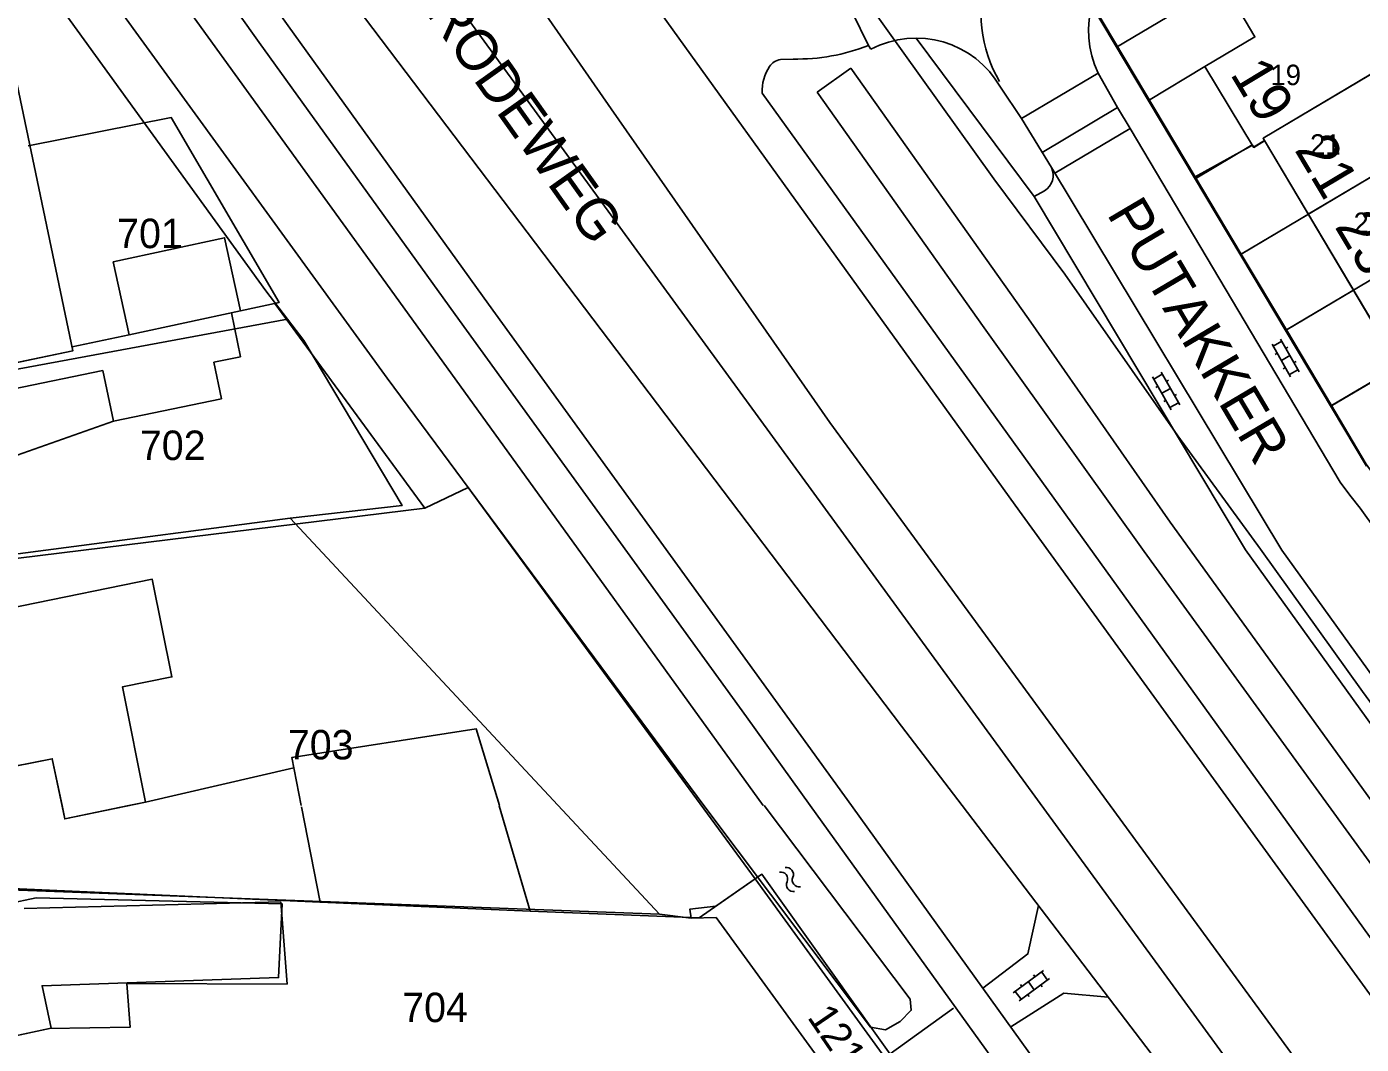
# Model space of a CAD drawing. Extents: x 148816 to 151297, y 399515 to 402500.
# Drawn here: x 150658.2 to 150739.8, y 400735.4 to 400797.6 of the extents above; entities that cross this region are included whole.
import ezdxf

# ---------------------------------------------------------------- set-up
doc = ezdxf.new("R2010")
doc.units = 0
for name, color, linetype in [('B01 Hoofdgebouw  [D] Norm', 7, 'Continuous'), ('B01 Hoofdgebouw  [T] Norm', 7, 'Continuous'), ('B01 hoofgebouw', 7, 'Continuous'), ('B02 Bijgebouw  [D] Norm', 7, 'Continuous'), ('B07 Tussenmuur  [T] Norm', 7, 'Continuous'), ('G01 perceelsgrens', 7, 'Continuous'), ('G02 sectiegrens', 7, 'Continuous'), ('Q21 Lichtmast  Gem', 7, 'Continuous'), ('S02 Open verharding  Norm', 7, 'Continuous'), ('S05 Water  Norm', 7, 'Continuous'), ('T04 Haag heg  [D] Gem', 7, 'Continuous'), ('T09 Insteek water  [T] Norm', 7, 'Continuous'), ('V00 Kant verharding algemeen  [T] Norm', 7, 'Continuous'), ('V00 Kant verharding algemeen secundair  [T] Gem', 7, 'Continuous'), ('Z01 perceelnummer', 7, 'Continuous'), ('Z02 huisnummer', 7, 'Continuous'), ('Z02 Huisnummer  [Tekst] Norm', 7, 'Continuous'), ('Z06 straatnaam', 7, 'Continuous')]:
    doc.layers.add(name, color=color, linetype=linetype)

msp = doc.modelspace()

# ---------------------------------------------------------------- linework, layer by layer
at = {"layer": 'B01 Hoofdgebouw  [D] Norm'}
msp.add_line((150659.625, 400736.374), (150656.97, 400735.813), dxfattribs=at)
msp.add_lwpolyline([(150659.625, 400736.374), (150664.544, 400736.469), (150664.332, 400739.133), (150674.131, 400739.09), (150673.759, 400744.114), (150658.071, 400743.705)], dxfattribs=at)
at = {"layer": 'B01 Hoofdgebouw  [T] Norm'}
for p, q in [((150733.262, 400796.98), (150730.21, 400795.17)), ((150657.18, 400796.32), (150661.05, 400777.8)), ((150730.21, 400795.17), (150733.18, 400790.24)), ((150733.18, 400790.24), (150733.86, 400790.65)), ((150733.86, 400790.65), (150741.96, 400777)), ((150661.05, 400777.8), (150649.99, 400775.49)), ((150659.78, 400752.87), (150654.9, 400751.9)), ((150660.38, 400750), (150659.78, 400752.87)), ((150660.55, 400749.19), (150660.38, 400750)), ((150664.47, 400750), (150660.55, 400749.19)), ((150665.49, 400750.21), (150664.47, 400750))]:
    msp.add_line(p, q, dxfattribs=at)
for points in [[(150733.262, 400796.98), (150731.346, 400800.25), (150735.25, 400802.58)], [(150665.49, 400750.21), (150664.068, 400757.26), (150667.094, 400757.87), (150665.891, 400763.837), (150657.92, 400762.21)]]:
    msp.add_lwpolyline(points, dxfattribs=at)
at = {"layer": 'B01 hoofgebouw'}
for points in [[(150770.836, 400757.521), (150773.63, 400753.63), (150769.48, 400750.651), (150767.63, 400753.231), (150761.04, 400748.5), (150757.69, 400753.16), (150758.34, 400753.63), (150752.24, 400762.1), (150751.59, 400761.64), (150748.24, 400766.31), (150754.8, 400771.05), (150751.54, 400776.02), (150744.22, 400771.66), (150741.29, 400776.6), (150741.96, 400777), (150733.86, 400790.65), (150733.18, 400790.24), (150730.21, 400795.17), (150733.262, 400796.98), (150731.346, 400800.25), (150739.64, 400805.2), (150742.2, 400800.9)], [(150649.989, 400775.489), (150661.05, 400777.8), (150657.18, 400796.32), (150652.871, 400795.397)], [(150665.49, 400750.21), (150664.068, 400757.26), (150667.094, 400757.87), (150665.891, 400763.837), (150657.92, 400762.21)], [(150665.49, 400750.21), (150660.55, 400749.19), (150659.78, 400752.87), (150654.9, 400751.9), (150653.02, 400761.22), (150657.92, 400762.21)], [(150656.972, 400735.814), (150659.713, 400736.393), (150659.164, 400738.992), (150673.614, 400739.488), (150673.828, 400744), (150658.799, 400744.359), (150655.322, 400743.624)]]:
    msp.add_lwpolyline(points, dxfattribs=at)
at = {"layer": 'B02 Bijgebouw  [D] Norm'}
for p, q in [((150670.728, 400780.123), (150671.289, 400777.439)), ((150660.998, 400778.048), (150664.473, 400778.774)), ((150671.289, 400777.439), (150669.652, 400777.097)), ((150662.877, 400776.606), (150657.361, 400775.453)), ((150663.528, 400773.491), (150662.877, 400776.606)), ((150669.652, 400777.097), (150670.118, 400774.868)), ((150670.118, 400774.868), (150663.528, 400773.491))]:
    msp.add_line(p, q, dxfattribs=at)
msp.add_lwpolyline([(150663.509, 400783.242), (150670.313, 400784.71), (150671.277, 400780.242), (150664.473, 400778.774)], close=True, dxfattribs=at)
for points in [[(150674.995, 400750), (150674.43, 400752.952), (150685.677, 400754.703), (150687.118, 400750)], [(150675.008, 400749.93), (150676.145, 400744.097), (150688.991, 400743.557), (150687.091, 400749.997)]]:
    msp.add_lwpolyline(points, dxfattribs=at)
at = {"layer": 'B07 Tussenmuur  [T] Norm'}
for p, q in [((150744.624, 400790.964), (150736.52, 400786.144)), ((150747.384, 400786.323), (150739.28, 400781.503))]:
    msp.add_line(p, q, dxfattribs=at)
msp.add_lwpolyline([(150741.868, 400795.599), (150733.778, 400790.787), (150733.86, 400790.65)], dxfattribs=at)
at = {"layer": 'G01 perceelsgrens'}
for points in [[(150674.155, 400779.736), (150672.834, 400781.47), (150658.631, 400801.107), (150637.434, 400796.691)], [(150729.612, 400788.429), (150733.108, 400790.367), (150733.19, 400790.23), (150733.85, 400790.64), (150733.76, 400790.789), (150741.863, 400795.596), (150750.443, 400800.64)], [(150723.42, 400798.82), (150729.612, 400788.429)], [(150732.422, 400783.713), (150744.622, 400790.961), (150750.416, 400794.446), (150753.169, 400796.12)], [(150735.185, 400779.076), (150747.385, 400786.318), (150753.254, 400789.696), (150756.028, 400791.378)], [(150729.612, 400788.429), (150732.422, 400783.713)], [(150737.943, 400774.448), (150741.373, 400776.478), (150741.29, 400776.6), (150741.98, 400777.02), (150742.058, 400776.888), (150750.144, 400781.683), (150758.71, 400786.93)], [(150732.422, 400783.713), (150735.185, 400779.076)], [(150674.155, 400779.736), (150654.999, 400776.192), (150653.84, 400782.3), (150641.83, 400779.75), (150641.071, 400779.53)], [(150674.32, 400767.576), (150681.16, 400768.34), (150675.145, 400778.435), (150674.155, 400779.736)], [(150735.185, 400779.076), (150737.943, 400774.448)], [(150737.943, 400774.448), (150740.07, 400770.879), (150742.936, 400766.882)], [(150674.32, 400767.576), (150644.434, 400763.663)], [(150696.886, 400743.375), (150674.32, 400767.576)], [(150715.827, 400728.006), (150703.148, 400745.812), (150700.322, 400743.865), (150698.734, 400743.673), (150698.82, 400743.117)], [(150696.886, 400743.375), (150648.494, 400745.175)], [(150698.82, 400743.117), (150696.886, 400743.375)], [(150712.621, 400726.263), (150700.342, 400743.161), (150698.82, 400743.117)]]:
    msp.add_lwpolyline(points, dxfattribs=at)
at = {"layer": 'G02 sectiegrens'}
msp.add_lwpolyline([(150663.248, 400866.193), (150667.904, 400858.734), (150671.776, 400852.465), (150675.289, 400847.525), (150679.068, 400841.738), (150686.713, 400831.011), (150702.88, 400808.491), (150717.304, 400788.302), (150721.658, 400782.475), (150728.56, 400772.604), (150733.612, 400765.672), (150739.845, 400756.977), (150758.143, 400731.973), (150762.178, 400726.594), (150766.644, 400720.232), (150779.261, 400702.855), (150801.964, 400671.496)], dxfattribs=at)
at = {"layer": 'Q21 Lichtmast  Gem'}
msp.add_lwpolyline([(150470.017, 401545.896), (150556.482, 401148.679), (150587.331, 401006.961), (150639.146, 400861.228), (150791.995, 400651.605), (150911.823, 400487.271), (150967.929, 400385.834), (150992.884, 400314.712), (150864.365, 400354.64), (150785.757, 400358.383), (150705.901, 400348.401), (150564.281, 400314.712), (150489.416, 400271.041), (150319.721, 400151.257), (150222.396, 400100.099), (150103.263, 400037.477), (150071.606, 400097.702), (150036.481, 400058.923), (149995.306, 400040.207), (149954.13, 400021.49), (149930.422, 400026.481), (149891.118, 400015.252), (149831.226, 399977.819), (149652.797, 400166.23)], dxfattribs=at)
at = {"layer": 'S02 Open verharding  Norm'}
for p, q in [((150734.311, 400778.216), (150735.447, 400776.216)), ((150734.385, 400778.085), (150734.907, 400778.382)), ((150734.833, 400778.512), (150735.969, 400776.512)), ((150735.284, 400778.021), (150735.154, 400777.947)), ((150734.632, 400777.651), (150734.502, 400777.577)), ((150735.401, 400777.512), (150734.879, 400777.216)), ((150735.778, 400777.151), (150735.648, 400777.077)), ((150727.084, 400776.071), (150727.606, 400776.368)), ((150727.532, 400776.498), (150728.668, 400774.498)), ((150735.126, 400776.781), (150734.996, 400776.707)), ((150735.373, 400776.346), (150735.895, 400776.643)), ((150727.01, 400776.202), (150728.146, 400774.202)), ((150727.331, 400775.637), (150727.201, 400775.563)), ((150727.983, 400776.007), (150727.853, 400775.933)), ((150728.1, 400775.498), (150727.578, 400775.202)), ((150727.825, 400774.767), (150727.695, 400774.693)), ((150728.477, 400775.137), (150728.347, 400775.063)), ((150728.072, 400774.332), (150728.594, 400774.629)), ((150718.501, 400738.559), (150720.357, 400739.916)), ((150719.744, 400739.653), (150719.833, 400739.532)), ((150720.59, 400739.343), (150720.236, 400739.827)), ((150718.855, 400738.074), (150720.711, 400739.431)), ((150718.937, 400739.063), (150719.025, 400738.942)), ((150719.429, 400739.237), (150719.783, 400738.753)), ((150720.187, 400739.048), (150720.275, 400738.927)), ((150718.976, 400738.163), (150718.622, 400738.647)), ((150719.379, 400738.458), (150719.468, 400738.337))]:
    msp.add_line(p, q, dxfattribs=at)
at = {"layer": 'S05 Water  Norm'}
for centre, start, end in [((150704.643, 400745.799), 336.04952, 99.90454), ((150704.288, 400745.522), 336.04952, 99.90454), ((150705.065, 400745.177), 156.04952, 279.90454), ((150705.42, 400745.454), 156.04952, 279.90454)]:
    msp.add_arc(centre, 0.425, start, end, dxfattribs=at)
at = {"layer": 'T04 Haag heg  [D] Gem'}
for p, q in [((150733.095, 400790.382), (150729.612, 400788.315)), ((150736.53, 400786.15), (150732.374, 400783.683)), ((150739.28, 400781.503), (150735.139, 400779.046)), ((150673.391, 400780.698), (150682.551, 400768.183)), ((150741.371, 400776.464), (150737.905, 400774.407)), ((150682.551, 400768.183), (150685.197, 400769.447)), ((150685.197, 400769.447), (150702.724, 400745.533)), ((150644.777, 400763.526), (150682.551, 400768.183)), ((150665.49, 400750.21), (150674.553, 400752.307)), ((150699.311, 400743.143), (150702.724, 400745.533)), ((150702.724, 400745.533), (150719.54, 400722.356)), ((150648.729, 400745.316), (150676.145, 400744.097)), ((150688.991, 400743.557), (150699.311, 400743.143))]:
    msp.add_line(p, q, dxfattribs=at)
msp.add_lwpolyline([(150658.317, 400790.319), (150667.05, 400792.056), (150673.638, 400780.751), (150671.277, 400780.242)], dxfattribs=at)
at = {"layer": 'T09 Insteek water  [T] Norm'}
for q in [(150706.514, 400793.612), (150719.423, 400779.751)]:
    msp.add_line((150708.581, 400795.074), q, dxfattribs=at)
for points in [[(150703.218, 400750), (150691.278, 400766.545), (150679.202, 400783.287), (150666.01, 400801.559), (150659.543, 400810.52), (150643.179, 400834.282)], [(150699.597, 400750), (150680.256, 400776.119), (150663.976, 400798.532), (150656.157, 400809.451), (150646.434, 400823.615), (150640.464, 400832.163)], [(150706.514, 400793.612), (150716.715, 400779.195), (150726.488, 400765.528), (150737.766, 400750)], [(150719.424, 400779.751), (150728.079, 400767.322), (150740.593, 400750)], [(150699.597, 400750), (150709.78, 400736.471), (150710.694, 400736.297), (150711.581, 400736.807), (150712.264, 400737.495), (150712.211, 400738.18), (150703.282, 400750)], [(150737.766, 400750), (150750.29, 400732.756)]]:
    msp.add_lwpolyline(points, dxfattribs=at)
at = {"layer": 'V00 Kant verharding algemeen  [T] Norm'}
for p, q in [((150656.377, 400827.872), (150711.676, 400754.85)), ((150724.817, 400796.356), (150731.346, 400800.25)), ((150705.049, 400795.632), (150704.271, 400795.598)), ((150726.753, 400793.109), (150730.21, 400795.17)), ((150656.946, 400771.182), (150663.528, 400773.491)), ((150707.289, 400773.427), (150724.427, 400750)), ((150732.501, 400765.951), (150732.69, 400765.643)), ((150708.608, 400750), (150703.974, 400756.434)), ((150706.098, 400750), (150702.192, 400755.423)), ((150799.114, 400620.856), (150706.098, 400750)), ((150800.896, 400621.867), (150708.608, 400750)), ((150733.77, 400725.885), (150715.375, 400750)), ((150724.427, 400750), (150739.176, 400729.839)), ((150707.99, 400732.684), (150714.845, 400737.628))]:
    msp.add_line(p, q, dxfattribs=at)
for points in [[(150664.826, 400842.928), (150660.796, 400840.497), (150665.615, 400833.471), (150685.347, 400804.991), (150693.927, 400792.58), (150707.289, 400773.427)], [(150718.609, 400768.359), (150685.645, 400814.181), (150667.141, 400840.495)], [(150703.974, 400756.434), (150686.441, 400780.656), (150674.203, 400797.656), (150665.57, 400809.802), (150657.956, 400820.649), (150653.036, 400827.853)], [(150702.192, 400755.423), (150684.659, 400779.645), (150672.421, 400796.645), (150663.788, 400808.791), (150656.174, 400819.638), (150651.297, 400826.89)], [(150709.792, 400796.229), (150709.646, 400796.468), (150708.65, 400798.504), (150704.672, 400806.724), (150704.105, 400807.958)], [(150723.289, 400798.918), (150740.088, 400770.747)], [(150732.501, 400765.951), (150719.779, 400787.238), (150712.562, 400796.914)], [(150723.693, 400794.769), (150724.874, 400792.667), (150725.634, 400791.382), (150738.483, 400769.768)], [(150703.167, 400793.556), (150734.505, 400750)], [(150717.721, 400793.91), (150719.007, 400792.008), (150720.826, 400789.003)], [(150719.779, 400787.238), (150720.402, 400787.582)], [(150738.474, 400769.781), (150739.062, 400768.976), (150739.697, 400768.19)], [(150731.922, 400750), (150718.609, 400768.359)], [(150739.697, 400768.19), (150752.707, 400750)], [(150732.69, 400765.643), (150743.923, 400750)], [(150715.375, 400750), (150711.676, 400754.85)], [(150789.637, 400669.865), (150774.359, 400691.306), (150753.354, 400720.443), (150731.922, 400750)], [(150734.505, 400750), (150748.958, 400729.912), (150771.645, 400698.483), (150788.507, 400675.099), (150791.552, 400670.783), (150791.876, 400670.343)], [(150720.032, 400743.895), (150719.392, 400740.939), (150716.645, 400738.841)], [(150718.35, 400736.474), (150721.598, 400738.533), (150724.308, 400738.289)]]:
    msp.add_lwpolyline(points, dxfattribs=at)
for centre, radius, start, end in [((150729.241, 400797.403), 6.141, 122.82277, 205.39711), ((150712.56, 400790.978), 5.936, 29.60127, 117.79342), ((150705.272, 400807.463), 11.833, 268.92038, 291.69369), ((150705.689, 400793.738), 2.528, 145.19386, 184.1163), ((150704.388, 400794.685), 0.92, 97.32655, 147.40147), ((150719.842, 400788.523), 1.095, 300.75503, 26.01672)]:
    msp.add_arc(centre, radius, start, end, dxfattribs=at)
at = {"layer": 'V00 Kant verharding algemeen secundair  [T] Gem'}
for p, q in [((150719.007, 400792.008), (150723.693, 400794.769)), ((150724.874, 400792.667), (150720.257, 400789.919)), ((150721.04, 400788.661), (150725.634, 400791.382)), ((150734.905, 400765.621), (150746.123, 400750))]:
    msp.add_line(p, q, dxfattribs=at)
msp.add_lwpolyline([(150734.905, 400765.621), (150720.826, 400789.003)], dxfattribs=at)
msp.add_arc((150724.814, 400798.447), 8.29, 114.86492, 210.32396, dxfattribs=at)

# ---------------------------------------------------------------- texts
at = {"layer": 'Z01 perceelnummer'}
for s, p in [('701', (150663.748, 400784.074)), ('702', (150665.138, 400771.125)), ('703', (150674.179, 400752.826)), ('704', (150681.166, 400736.77))]:
    msp.add_text(s, height=1.8, dxfattribs=at).set_placement(p)
msp.add_text('1210', height=1.8, rotation=304.27827, dxfattribs=at).set_placement((150705.874, 400737.069))
at = {"layer": 'Z02 huisnummer'}
for s, rotation, p in [('19', 301.05216, (150731.713, 400794.726)), ('21', 300.79671, (150735.648, 400790.092)), ('23', 300.79671, (150738.101, 400785.402))]:
    msp.add_text(s, height=2.5, rotation=rotation, dxfattribs=at).set_placement(p)
at = {"layer": 'Z02 Huisnummer  [Tekst] Norm'}
for s, p in [('19', (150734.218, 400794.039)), ('21', (150736.635, 400789.785)), ('23', (150739.296, 400785.002))]:
    msp.add_text(s, height=1.25, dxfattribs=at).set_placement(p)
at = {"layer": 'Z06 straatnaam'}
for s, rotation, p in [('BREDERODEWEG', 305.39111, (150675.886, 400807.879)), ('PUTAKKER', 300.59044, (150724.181, 400786.171))]:
    msp.add_text(s, height=2.5, rotation=rotation, dxfattribs=at).set_placement(p)

doc.saveas('drawing.dxf')
